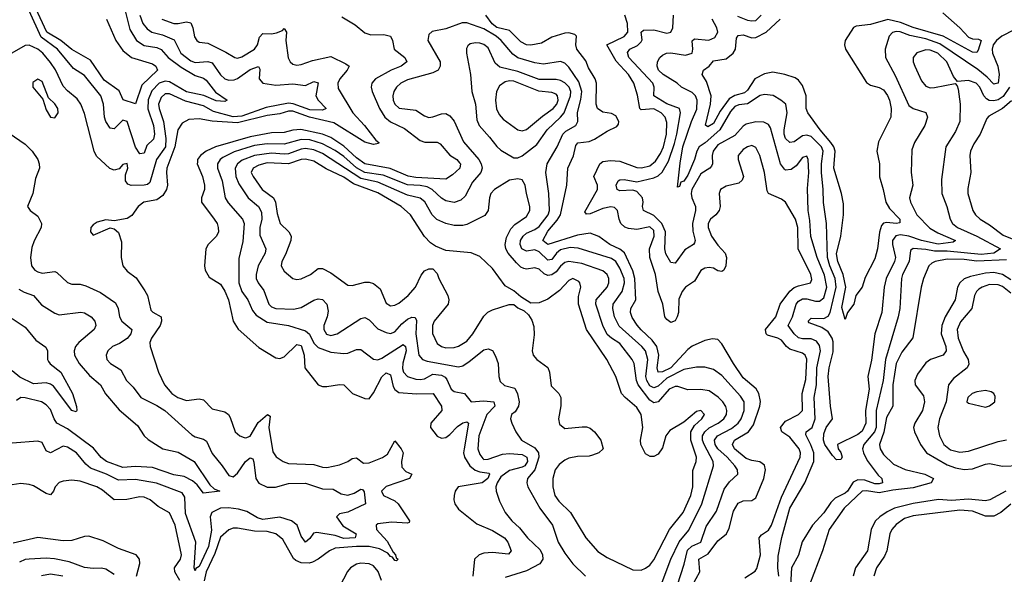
# Model space of a CAD drawing. Header units: inches. Extents: x 1603819 to 1745079, y 385938 to 533966.
# Tile 398 of 561: x 1712065 to 1716699, y 446479 to 449088. Entities that reach past the tile are written whole.
import ezdxf

# ---------------------------------------------------------------- set-up
doc = ezdxf.new("R2010")
doc.units = ezdxf.units.IN
doc.header["$MEASUREMENT"] = 0
doc.layers.add('B7414', color=7, linetype='Continuous')

msp = doc.modelspace()

# ---------------------------------------------------------------- linework, layer by layer
at = {"layer": 'B7414', "color": 5}
for points, elevation in [([(1712473.9, 449090), (1712517.1, 448990), (1712550, 448942.5), (1712590.9, 448910.9), (1712690, 448880.4), (1712705, 448870), (1712713.7, 448850), (1712639.3, 448780.7), (1712610, 448692.7), (1712551.4, 448711.4), (1712533, 448753), (1712463, 448803), (1712398.2, 448898.2), (1712310, 448948.5), (1712259, 448990), (1712192.8, 449030), (1712109.6, 449209.6)], 320), ([(1712630.1, 449110), (1712644.7, 449070), (1712664.6, 449044.6), (1712687.2, 449030), (1712737.5, 449017.5), (1712792.7, 448992.7), (1712822.8, 448930), (1712870, 448893.9), (1712890, 448886.5), (1712950, 448892.1), (1712970, 448884.9), (1713010, 448828.3), (1713030.3, 448810), (1713050, 448804), (1713074.4, 448805.6), (1713090, 448811.5), (1713150, 448854.6), (1713188.5, 448868.5), (1713194.7, 448854.7), (1713192.1, 448810), (1713210, 448789.2), (1713270, 448780.9), (1713350, 448786.5), (1713410, 448778.6), (1713450, 448796.9), (1713470, 448790.5), (1713459.3, 448730), (1713469.3, 448709.3), (1713506.7, 448670), (1713490, 448661.9), (1713430, 448664.7), (1713352.5, 448692.5), (1713330, 448695.5), (1713225.3, 448674.7), (1713110, 448635), (1713070, 448630.8), (1712976.6, 448656.6), (1712930, 448683.5), (1712844.8, 448704.8), (1712770, 448739.7), (1712750, 448739.5), (1712730, 448722.8), (1712718.6, 448690), (1712720.6, 448670), (1712742.2, 448610), (1712753.1, 448530), (1712750.7, 448490), (1712708.5, 448430), (1712677.4, 448322.6), (1712666.7, 448313.3), (1712650.1, 448309.9), (1712590, 448307.4), (1712574.3, 448314.3), (1712562.8, 448330), (1712562.1, 448357.9), (1712573.5, 448390), (1712570, 448412.2), (1712550, 448407.6), (1712533, 448387), (1712510, 448380.3), (1712488.5, 448388.5), (1712425.7, 448445.7), (1712414.9, 448470), (1712370, 448646.3), (1712352.5, 448690), (1712335.7, 448715.7), (1712290, 448753.1), (1712270, 448775.7), (1712233, 448853), (1712210, 448887.5), (1712174.2, 448930), (1712150, 448949.9), (1712110, 448969), (1712090, 448966), (1712027.6, 448930)], 360), ([(1712560.9, 449130), (1712582.7, 449042.7), (1712614.7, 448990), (1712650, 448966.2), (1712710, 448956.7), (1712730, 448948.7), (1712764.2, 448910), (1712824.6, 448864.6), (1712890, 448825.8), (1712930, 448812.6), (1712943.2, 448803.2), (1712987.1, 448747.1), (1713041.3, 448710), (1713030, 448702.7), (1712990, 448705.7), (1712931.2, 448731.2), (1712850, 448749.5), (1712770, 448795.6), (1712750, 448798.7), (1712721.7, 448790), (1712686.3, 448753.7), (1712669.1, 448710.9), (1712668.6, 448668.6), (1712695, 448590), (1712699.9, 448550), (1712694.1, 448525.9), (1712663.5, 448496.5), (1712650, 448460.5), (1712630, 448457.5), (1712610, 448488.7), (1712570, 448609.8), (1712550, 448615.2), (1712510, 448574), (1712490, 448578.4), (1712470, 448609.8), (1712463.8, 448630), (1712459.1, 448690), (1712446.1, 448730), (1712370, 448824.9), (1712318, 448858), (1712242.2, 448950), (1712165.6, 449005.6), (1712110, 449129.1)], 340), ([(1713581.6, 449101.6), (1713644.6, 449064.6), (1713690, 449026.4), (1713717.7, 449017.7), (1713778.2, 449018.2), (1713810.6, 449010.6), (1713819.8, 448990), (1713826.7, 448950), (1713878, 448910), (1713886.8, 448890), (1713860.6, 448870), (1713813.2, 448850), (1713740.1, 448810), (1713722.8, 448790), (1713719.6, 448770), (1713724.1, 448750), (1713757.9, 448670), (1713784, 448630), (1713810, 448607.1), (1713875.9, 448575.9), (1713950, 448519.1), (1713971.5, 448511.5), (1714030, 448511.5), (1714044.1, 448504.1), (1714090, 448451.5), (1714121.9, 448430), (1714135.2, 448415.2), (1714139.3, 448410), (1714136.4, 448390), (1714101.8, 448358.2), (1714070, 448337.6), (1713930, 448345.7), (1713892.7, 448352.7), (1713808.6, 448388.6), (1713690, 448410.7), (1713650, 448437.6), (1713590, 448493.6), (1713530, 448533.9), (1713490.1, 448550.1), (1713388.8, 448571.2), (1713351, 448569), (1713310, 448557.2), (1713250, 448555.6), (1713150, 448537.5), (1712987.1, 448490), (1712942.8, 448470), (1712915.1, 448450), (1712902.5, 448430), (1712901.5, 448418.5), (1712900.8, 448410), (1712924.9, 448350), (1712935.3, 448310), (1712935.1, 448290), (1712920.9, 448250), (1712919.8, 448230), (1712980.9, 448150), (1712993.8, 448130), (1712999.8, 448110), (1713000.6, 448090), (1712991.9, 448070), (1712952.1, 448030), (1712941.1, 448010), (1712934.2, 447930), (1712937.7, 447910), (1712957, 447877), (1713010, 447843.8), (1713030, 447811.3), (1713046.9, 447770), (1713070.1, 447670.1), (1713092.8, 447632.8), (1713190, 447545.7), (1713270, 447497.8), (1713290, 447494.6), (1713310, 447502), (1713370, 447560.4), (1713390, 447555), (1713403.4, 447510), (1713406.6, 447450), (1713470, 447370.3), (1713490, 447362.8), (1713510, 447362), (1713570, 447372.1), (1713590, 447370.2), (1713632, 447330), (1713690, 447305.8), (1713710, 447305.2), (1713730, 447332), (1713770, 447407.3), (1713790, 447426.6), (1713810, 447416.9), (1713823, 447363), (1713830, 447349.1), (1713850, 447333.7), (1713932.3, 447327.7), (1714011.6, 447330), (1714050.9, 447270), (1714051.3, 447250), (1714000.4, 447190), (1713997.8, 447170), (1714030, 447128.4), (1714050, 447120.1), (1714070, 447123.3), (1714090, 447136.2), (1714125.8, 447174.2), (1714150, 447191.7), (1714170, 447196.8), (1714177.7, 447190), (1714156.1, 447070), (1714154.2, 447050), (1714158.7, 447030), (1714183.1, 446990), (1714209.2, 446969.2), (1714230, 446960.8), (1714274.1, 446954.1), (1714275.9, 446950), (1714268.4, 446930), (1714240.8, 446910), (1714129.2, 446890), (1714115.2, 446870), (1714109.3, 446850), (1714108.3, 446830), (1714113.6, 446810), (1714130, 446785.5), (1714216, 446716), (1714290, 446685.5), (1714346.4, 446650), (1714362.6, 446630), (1714378.4, 446590), (1714365.9, 446574.1), (1714290, 446581.3), (1714250, 446578.1), (1714226.7, 446570), (1714206, 446550), (1714197.8, 446470)], 420), ([(1715232.1, 446427.9), (1715265.7, 446490), (1715260.8, 446550), (1715305.5, 446574.5), (1715350, 446636.4), (1715391.1, 446670), (1715404.4, 446695.6), (1715424.5, 446775.5), (1715446.5, 446813.5), (1715470, 446824.6), (1715510, 446826.4), (1715530, 446838.2), (1715566.7, 446930), (1715574.9, 446970), (1715570, 446992.8), (1715548.1, 447008.1), (1715510, 447014.3), (1715484.1, 447024.1), (1715429.9, 447070), (1715419.4, 447090), (1715429.9, 447110), (1715495, 447150), (1715518.5, 447181.5), (1715547.8, 447270), (1715551.2, 447291.2), (1715544.4, 447330), (1715531.3, 447351.2), (1715470, 447403.9), (1715424.3, 447470), (1715370, 447563.5), (1715350, 447584.2), (1715326, 447586), (1715290, 447578.8), (1715230, 447552.1), (1715210, 447536.6), (1715130, 447450.7), (1715090, 447431.2), (1715069.4, 447429.4), (1715064.8, 447450), (1715072.6, 447510), (1715063, 447550), (1715041, 447581), (1714990, 447628.5), (1714971.8, 447651.8), (1714947.5, 447687.5), (1714939.7, 447710), (1714941.5, 447730), (1714964.6, 447770), (1714960.5, 447870), (1714950, 447906.7), (1714911.6, 447991.6), (1714890, 448008.1), (1714842.9, 448030), (1714790, 448068.8), (1714750, 448084.3), (1714690, 448074.9), (1714550.4, 448030.4), (1714526.8, 448050), (1714550, 448093.6), (1714595.2, 448144.8), (1714610.2, 448170), (1714639.9, 448310), (1714644.8, 448390), (1714672.2, 448447.8), (1714683, 448497), (1714691.9, 448508.1), (1714744.4, 448515.6), (1714770, 448525.9), (1714830, 448563.6), (1714875, 448585), (1714883.8, 448596.2), (1714885.3, 448610), (1714870, 448635.4), (1714850, 448647.5), (1714810, 448653.2), (1714784.9, 448670), (1714778, 448690), (1714780.1, 448790), (1714772.9, 448810), (1714741.9, 448861.9), (1714730, 448895.2), (1714686.7, 448950), (1714682.3, 448970), (1714685.4, 449010), (1714678.3, 449018.3), (1714650, 449025.8), (1714630, 449024.7), (1714570, 449006.2), (1714521.5, 448978.5), (1714471.4, 448968.6), (1714450, 448970.4), (1714423.7, 448983.7), (1714370, 449038.1), (1714310, 449051.3), (1714289.2, 449069.2), (1714258.4, 449110)], 420), ([(1715477.8, 446462.2), (1715526.7, 446493.3), (1715534.4, 446505.6), (1715551.4, 446570), (1715545.9, 446650), (1715556.1, 446663.9), (1715590, 446687.1), (1715604.1, 446710), (1715650, 446841.6), (1715738.5, 447030), (1715739.9, 447050), (1715733.8, 447070), (1715690, 447123.6), (1715651.2, 447150), (1715646.3, 447170), (1715670, 447200.1), (1715730.6, 447230), (1715749, 447250), (1715747.1, 447330), (1715765.3, 447394.7), (1715770, 447491.1), (1715762.1, 447510), (1715750, 447519.9), (1715690, 447538.9), (1715673.9, 447550), (1715650, 447580.7), (1715633.8, 447590), (1715584.6, 447604.6), (1715577.8, 447610), (1715574.8, 447630), (1715623, 447690), (1715644.3, 447750), (1715689.6, 447810.4), (1715710, 447827.9), (1715730, 447836.5), (1715787.1, 447850), (1715793.7, 447866.3), (1715788.4, 447890), (1715728.3, 448010), (1715727, 448110), (1715716.7, 448150), (1715669.3, 448229.3), (1715650, 448243.5), (1715590, 448269.9), (1715582.6, 448282.6), (1715571, 448370), (1715548.7, 448450), (1715530, 448486.2), (1715510, 448495.6), (1715490, 448490.4), (1715470, 448476.9), (1715446.4, 448450), (1715446.5, 448430), (1715471.1, 448350), (1715466, 448334), (1715450, 448319.8), (1715390, 448304.8), (1715364, 448290), (1715356.5, 448270), (1715361.8, 448210), (1715356.9, 448190), (1715341.6, 448170), (1715316.9, 448150), (1715304.8, 448130), (1715304.8, 448110), (1715321.3, 448070), (1715350, 448028.1), (1715385.9, 447990), (1715391.2, 447970), (1715388.8, 447930), (1715378.5, 447910), (1715370, 447903.6), (1715350, 447907.2), (1715330, 447919.3), (1715310, 447921.7), (1715290, 447919.5), (1715271.2, 447908.8), (1715241.6, 447858.4), (1715199, 447830), (1715182.4, 447810), (1715166.8, 447773.2), (1715165.1, 447710), (1715159.5, 447690), (1715150, 447671.2), (1715130, 447663.9), (1715110, 447677), (1715100.6, 447690), (1715092, 447750), (1715069.4, 447810), (1715056.7, 447890), (1715031.3, 447970), (1715029.6, 448010), (1715051.7, 448070), (1715050, 448096.1), (1715030, 448113.1), (1714970, 448101.9), (1714930, 448105.2), (1714912.5, 448112.5), (1714894.5, 448130), (1714886, 448150), (1714878.8, 448190), (1714864.8, 448204.8), (1714847.4, 448207.4), (1714810, 448200), (1714750, 448175.3), (1714733.4, 448173.4), (1714724.9, 448184.9), (1714784.5, 448290), (1714784.3, 448310), (1714767.5, 448350), (1714795.5, 448410), (1714810, 448421.8), (1714845.4, 448425.4), (1714890, 448422.7), (1714970, 448393.1), (1714991.2, 448391.2), (1715030, 448400.6), (1715057.2, 448422.8), (1715081.4, 448458.6), (1715094.8, 448490), (1715108.6, 448550), (1715110, 448605.2), (1715102.6, 448630), (1715083.3, 448650), (1715050, 448669.1), (1714990, 448663.5), (1714983.2, 448670), (1714973.3, 448733.3), (1714955.6, 448790), (1714929.9, 448829.9), (1714872.9, 448892.9), (1714828.4, 448970), (1714910.6, 449009.4), (1714926.9, 449030), (1714925.5, 449070), (1714912.7, 449110)], 380), ([(1715638.3, 446470), (1715633.7, 446510), (1715635.4, 446564.6), (1715652.4, 446652.4), (1715689.6, 446790), (1715760.5, 446910), (1715802.3, 447010), (1715802.1, 447050), (1715788.8, 447088.8), (1715765.2, 447134.8), (1715766.8, 447150), (1715794.7, 447170), (1715809.3, 447210), (1715804.1, 447310), (1715815.3, 447370), (1715816, 447450), (1715834.2, 447530), (1715830, 447556.1), (1715815.3, 447575.3), (1715790, 447587.4), (1715750, 447587.1), (1715730, 447591.9), (1715710, 447609.9), (1715681.4, 447650), (1715702.1, 447690), (1715718.8, 447750), (1715730, 447764.2), (1715750, 447774.6), (1715770, 447775), (1715810, 447764), (1715830, 447763.3), (1715850, 447778.9), (1715863.5, 447830), (1715853.3, 447886.7), (1715818.1, 447970), (1715788.2, 448068.2), (1715784.2, 448144.2), (1715776.1, 448190), (1715773.5, 448293.5), (1715779.2, 448370), (1715775.6, 448430), (1715770, 448446.3), (1715750, 448439.4), (1715719.2, 448400.8), (1715696, 448384), (1715670, 448380.8), (1715664.2, 448384.2), (1715645.1, 448410), (1715599, 448579), (1715590, 448594.4), (1715566.6, 448606.6), (1715530, 448606.9), (1715483.9, 448596.1), (1715470, 448587.7), (1715430, 448544.1), (1715350, 448499.1), (1715328.7, 448470), (1715324.2, 448450), (1715325.9, 448410), (1715320.6, 448399.4), (1715313.7, 448390), (1715270, 448362.9), (1715228.6, 448290), (1715224.7, 448270), (1715227.9, 448250), (1715246.2, 448210), (1715245.6, 448190), (1715231.5, 448130), (1715233.6, 448093.6), (1715243.6, 448050), (1715241.3, 448038.7), (1715236.9, 448030), (1715195, 448005), (1715150, 447943), (1715130, 447945.1), (1715106, 447986), (1715101.3, 448010), (1715104.6, 448090), (1715087.7, 448130), (1715050, 448166.5), (1715000.9, 448190), (1714995.7, 448210), (1714999.8, 448230), (1714996.8, 448250), (1714970, 448279.4), (1714950, 448286), (1714890, 448283.4), (1714876.8, 448290), (1714872.1, 448310), (1714882, 448330), (1714890, 448335.1), (1714910, 448336.8), (1714970, 448325), (1715050, 448344.1), (1715070, 448353.7), (1715089.3, 448370.7), (1715118, 448422), (1715146.1, 448506.1), (1715158.4, 448550), (1715174.8, 448650), (1715170, 448670.5), (1715110, 448692.3), (1715049.9, 448730), (1715051.4, 448770), (1715045, 448790), (1714932.6, 448910), (1714926.1, 448933.9), (1714937.3, 448950), (1714972.7, 448967.3), (1714990, 448983.9), (1714993.9, 448993.9), (1714990.6, 449030), (1715001.5, 449038.5), (1715050, 449039.9), (1715110, 449024.8), (1715130, 449030.2), (1715138.4, 449050), (1715141.5, 449110)], 360), ([(1716410, 449120.4), (1716490, 449050), (1716530, 449006), (1716550, 448998.1), (1716577.1, 448997.1), (1716590, 448990.2), (1716575.9, 448944.1), (1716570, 448934.2), (1716550, 448935.5), (1716411.1, 449011.1), (1716270, 449052), (1716210, 449075.4), (1716151.1, 449088.9), (1716070, 449065.3), (1716002.2, 449057.8), (1715989.3, 449050.7), (1715949.7, 448990), (1715947.5, 448970), (1715952, 448950), (1716050, 448792.1), (1716070, 448779.6), (1716110, 448769.1), (1716130, 448757.5), (1716150, 448730.9), (1716158.4, 448710), (1716167.2, 448670), (1716165.6, 448630), (1716106.7, 448513.3), (1716098.5, 448470), (1716112.4, 448410), (1716111.4, 448348.6), (1716129.5, 448290), (1716140.8, 448230), (1716159.4, 448199.4), (1716207.8, 448150), (1716207.2, 448132.8), (1716190, 448129.9), (1716145.4, 448134.6), (1716130, 448131.2), (1716120.6, 448119.4), (1716111.5, 448088.5), (1716102.9, 448010), (1716090, 447963.6), (1716044.4, 447875.6), (1716030, 447829.5), (1716000.9, 447790), (1715990.2, 447749.8), (1715960.3, 447710), (1715950, 447677.2), (1715934, 447734), (1715952.8, 447830), (1715940.9, 447890), (1715915.6, 447950), (1715910, 447986), (1715930, 448070), (1715941.6, 448170), (1715941.9, 448221.9), (1715933.1, 448270), (1715896.7, 448390), (1715903.5, 448470), (1715896.8, 448490), (1715883.1, 448510), (1715831.8, 448570), (1715773.7, 448650), (1715765.8, 448670), (1715766.5, 448730), (1715750, 448779.1), (1715730, 448804.4), (1715714.2, 448814.2), (1715666, 448830), (1715610, 448841.8), (1715570, 448832.8), (1715524.6, 448810), (1715490, 448756.4), (1715476, 448744), (1715430, 448732.3), (1715404.5, 448715.5), (1715362.4, 448657.6), (1715330, 448599.9), (1715304.3, 448584.3), (1715292.1, 448592.1), (1715316, 448690), (1715319.7, 448730), (1715296.9, 448796.9), (1715277.8, 448830), (1715283.5, 448850), (1715310, 448869.4), (1715330, 448895.4), (1715390, 448904.6), (1715422.6, 448930), (1715433.9, 448950), (1715439.3, 449000.7), (1715445.8, 449014.2), (1715470, 449016.5), (1715510, 449002.4), (1715530, 449004.8), (1715577.5, 449030), (1715643.9, 449090)], 320), ([(1715444.1, 449104.1), (1715490, 449085.3), (1715510, 449082.1), (1715530, 449083.9), (1715555.4, 449110)], 340), ([(1712733.6, 449090), (1712790, 449070.4), (1712810, 449069.7), (1712850, 449078.3), (1712870, 449073), (1712880.1, 449050), (1712887.1, 449007.1), (1712898.3, 448990), (1712910, 448983.2), (1712950, 448977.5), (1713035.6, 448935.6), (1713077.1, 448910), (1713090, 448907.2), (1713110, 448913.1), (1713170.8, 448949.2), (1713183.5, 448970), (1713194.2, 449005.8), (1713210, 449023.5), (1713250, 449020.9), (1713274.3, 449025.7), (1713302, 449038), (1713310, 449046.5), (1713321, 449030), (1713317.7, 448990), (1713329.1, 448909.1), (1713337.2, 448890), (1713350, 448879.3), (1713370, 448875), (1713390, 448877.7), (1713443.3, 448896.7), (1713530, 448915), (1713600.4, 448880.4), (1713615.5, 448870), (1713605.4, 448850), (1713571.6, 448810), (1713562.6, 448790), (1713564.4, 448764.4), (1713633.2, 448650), (1713688.1, 448590), (1713741.1, 448521.1), (1713755.1, 448510), (1713754.2, 448505.8), (1713730, 448501.6), (1713690, 448512.7), (1713543.5, 448603.5), (1713429.6, 448630.4), (1713350, 448658.3), (1713330, 448658.1), (1713290, 448645.8), (1713230, 448637.7), (1713090, 448602.3), (1712970.6, 448610.6), (1712910, 448622), (1712860.6, 448619.4), (1712830, 448601.2), (1712809.4, 448570.6), (1712794.4, 448490), (1712757.5, 448390), (1712755.1, 448370), (1712760.6, 448310), (1712756.4, 448290), (1712738.9, 448261.1), (1712710, 448240.9), (1712649.1, 448230), (1712622.6, 448210), (1712593.3, 448166.7), (1712570, 448152.2), (1712510, 448142), (1712470, 448146), (1712430, 448136.2), (1712410, 448123.7), (1712399.3, 448110), (1712398, 448090), (1712410, 448074), (1712490, 448108.5), (1712510, 448104.4), (1712530, 448087.7), (1712543.8, 448043.8), (1712542.7, 447970), (1712550.2, 447930), (1712570, 447905.3), (1712613.3, 447873.3), (1712653.3, 447813.3), (1712665.9, 447790), (1712682.3, 447722.3), (1712691.8, 447711.8), (1712730.8, 447690), (1712732.6, 447670), (1712725.5, 447650), (1712684.6, 447590), (1712677.2, 447570), (1712678.3, 447550), (1712717.7, 447430), (1712746.6, 447370), (1712781.6, 447330), (1712808.6, 447310), (1712850, 447296.4), (1712910, 447304), (1712930, 447300.2), (1712970, 447257.8), (1713030, 447243.5), (1713047.8, 447230), (1713056.2, 447216.2), (1713079.7, 447150), (1713100.3, 447130), (1713121.9, 447121.9), (1713130, 447120.5), (1713150, 447128.3), (1713187.6, 447192.4), (1713231.3, 447230), (1713243, 447223), (1713237.6, 447170), (1713255.9, 447055.9), (1713271.6, 447031.6), (1713304.4, 447010), (1713330, 447000.2), (1713450, 446995), (1713490, 446982.3), (1713510, 446980.9), (1713570, 446994.3), (1713608.7, 447010), (1713630, 447023.9), (1713650, 447026.7), (1713682.5, 447002.5), (1713710, 447002.7), (1713772.1, 447027.9), (1713795.6, 447044.4), (1713830, 447106.7), (1713860.8, 447070), (1713870.1, 447050), (1713862.6, 447010), (1713863.3, 446983.3), (1713882.6, 446962.6), (1713910.3, 446950), (1713899, 446930), (1713790, 446892.8), (1713767.6, 446870), (1713776.8, 446850), (1713830, 446824.2), (1713846.3, 446810), (1713899.3, 446730), (1713897.2, 446722.8), (1713890, 446718.8), (1713815.1, 446724.9), (1713750, 446716.2), (1713742.4, 446710), (1713744.2, 446690), (1713794.4, 446634.4), (1713822.5, 446582.5), (1713834.1, 446570), (1713836.5, 446556.5), (1713845.5, 446550), (1713837.8, 446542.2), (1713830, 446543.8), (1713819.8, 446559.8), (1713810, 446563.4), (1713798.1, 446578.1), (1713759.1, 446599.1), (1713710, 446609.4), (1713650.3, 446610.3), (1713550, 446602), (1713522.3, 446590), (1713469.7, 446550.3), (1713443.7, 446536.3), (1713428.1, 446531.9), (1713390, 446532.4), (1713363.9, 446543.9), (1713353.4, 446553.4), (1713303.1, 446643.1), (1713270, 446668.9), (1713230, 446680.1), (1713170, 446682.2), (1713090, 446696.7), (1713070, 446696.5), (1713050, 446688.7), (1713010, 446654.2), (1712982.8, 446577.2), (1712943, 446490), (1712932.4, 446447.6)], 380), ([(1715160.4, 446430), (1715192.8, 446527.2), (1715207.7, 446592.3), (1715228.6, 446611.4), (1715270.3, 446630), (1715295.9, 446704.1), (1715344.6, 446775.4), (1715380.4, 446879.6), (1715405.3, 446914.7), (1715444.8, 446950), (1715443.2, 446970), (1715430.4, 446990), (1715394.9, 447030), (1715350.3, 447070), (1715338.2, 447090), (1715334.9, 447110), (1715348.8, 447130), (1715414.9, 447165.1), (1715446.2, 447190), (1715460.1, 447210), (1715474.7, 447250), (1715474.5, 447290), (1715457.5, 447317.5), (1715370, 447415), (1715330, 447442), (1715290, 447452.8), (1715250, 447453.1), (1715190, 447442), (1715110, 447402), (1715070, 447364.7), (1715050, 447356.7), (1715030, 447365.1), (1715015.9, 447390), (1715012.5, 447410), (1715021.7, 447490), (1715010, 447530), (1714992.9, 447550), (1714885.9, 447645.9), (1714864.6, 447690), (1714856.3, 447730), (1714858.5, 447750), (1714899.9, 447810), (1714911.1, 447850), (1714909.2, 447870), (1714890, 447919), (1714870.2, 447950.2), (1714850, 447965.3), (1714692.8, 448012.8), (1714656.3, 448016.3), (1714610, 448005.7), (1714592.1, 447990), (1714570, 447959.9), (1714550, 447957.2), (1714510, 447996.2), (1714490, 448004.7), (1714450, 447999.5), (1714427.6, 448010), (1714419.7, 448030), (1714422.6, 448050), (1714434.8, 448070), (1714450, 448083.9), (1714490, 448100.4), (1714510, 448115.2), (1714552.1, 448170), (1714558.6, 448190), (1714554.6, 448270), (1714540.6, 448370), (1714547.1, 448410), (1714595, 448490), (1714621.7, 448550), (1714635.7, 448564.3), (1714682.2, 448590), (1714692.2, 448610), (1714690.9, 448650.9), (1714706.6, 448713.4), (1714710.5, 448750.5), (1714696.5, 448796.5), (1714650, 448865.4), (1714630, 448883.6), (1714610, 448891.9), (1714530, 448878.7), (1714490, 448884.8), (1714410, 448908.7), (1714386.3, 448926.3), (1714331.1, 448990), (1714307.2, 449010), (1714250, 449044.9), (1714170, 449073.3), (1714147.2, 449072.8), (1714070, 449045.2), (1714006.8, 449033.2), (1713990, 449018.4), (1713985.6, 448990), (1714043.2, 448890), (1714044, 448870), (1714034.2, 448850), (1714010, 448838.3), (1713890, 448805.7), (1713858.9, 448790), (1713837.9, 448770), (1713825.5, 448750), (1713821.2, 448730), (1713823.3, 448710), (1713830.8, 448690), (1713851.5, 448671.5), (1713930, 448662.5), (1713970, 448635.2), (1713990, 448628.7), (1714010, 448630.9), (1714050, 448646), (1714070, 448647.5), (1714090, 448636.5), (1714110, 448611.4), (1714153.6, 448513.6), (1714225.7, 448430), (1714237, 448410), (1714241, 448390), (1714235.1, 448370), (1714196.3, 448323.7), (1714161.8, 448258.2), (1714141.2, 448238.8), (1714110, 448228.7), (1714070, 448235.4), (1714050, 448248.2), (1714006.6, 448290), (1713982.2, 448302.2), (1713950, 448308.8), (1713890, 448311.7), (1713776.3, 448356.3), (1713689.4, 448370), (1713650, 448391.3), (1713590, 448444.5), (1713550, 448473.1), (1713490, 448504.8), (1713430, 448522.7), (1713390, 448524.5), (1713310, 448502.6), (1713230, 448503.9), (1713170, 448495.7), (1713134.2, 448485.8), (1713073.7, 448466.3), (1713020.8, 448439.2), (1713008.5, 448430), (1712996.3, 448410), (1712995.6, 448390), (1713017.1, 448330), (1713031.7, 448250), (1713046.8, 448226.8), (1713113.2, 448150), (1713122, 448130), (1713115.4, 448044.6), (1713095.7, 447964.3), (1713096.4, 447850), (1713110.5, 447810), (1713139.1, 447770), (1713160.8, 447720.8), (1713177.8, 447697.8), (1713230, 447665.2), (1713330, 447649.2), (1713410, 447624.9), (1713428.4, 447608.4), (1713450, 447565.8), (1713470, 447546), (1713530, 447523.8), (1713590, 447517), (1713610, 447519.5), (1713650, 447536), (1713670, 447535.9), (1713730, 447491.3), (1713750, 447488.1), (1713770, 447496.2), (1713870, 447560.8), (1713881.5, 447550), (1713883.6, 447530), (1713867.9, 447472.1), (1713866.9, 447446.9), (1713871.1, 447430), (1713890, 447410.1), (1713930, 447396.5), (1713950, 447394.8), (1713970, 447399.2), (1714010, 447421.3), (1714050, 447416.5), (1714066.9, 447406.9), (1714075.6, 447395.6), (1714095.7, 447350), (1714110, 447339.1), (1714158, 447330), (1714190, 447290.2), (1714250, 447295.7), (1714296.9, 447290), (1714300.4, 447270), (1714264.1, 447230), (1714225.8, 447130), (1714221.6, 447070), (1714230, 447042.3), (1714244.4, 447024.4), (1714250, 447019.8), (1714270, 447020.3), (1714336.6, 447043.4), (1714370, 447047.8), (1714430, 447041.9), (1714451.2, 447030), (1714454.2, 447010), (1714441.7, 446990), (1714430, 446982.5), (1714370, 446967.6), (1714330, 446937.4), (1714312.2, 446910), (1714306.2, 446890), (1714307.1, 446870), (1714323.5, 446823.5), (1714350, 446769), (1714380.6, 446730), (1714417.5, 446697.5), (1714455.1, 446650), (1714514.3, 446594.3), (1714525.4, 446570), (1714526.4, 446550), (1714512.5, 446527.5), (1714450, 446494.5), (1714350, 446463.6)], 440), ([(1716803, 449070), (1716686.9, 449010), (1716661.6, 448990), (1716647.2, 448970), (1716641.4, 448950), (1716642.8, 448930), (1716668.7, 448870), (1716675.2, 448830), (1716670.1, 448790), (1716654.1, 448785.9), (1716650, 448785.4), (1716618.4, 448818.4), (1716573.9, 448853.9), (1716395.3, 448975.3), (1716330, 448998.2), (1716254, 449014), (1716209.7, 449030.3), (1716190, 449032.2), (1716172.4, 449027.6), (1716156.4, 449010), (1716138.7, 448950), (1716140.2, 448910), (1716186.1, 448826.1), (1716250, 448683.8), (1716270, 448670.1), (1716330, 448651.9), (1716337.8, 448630), (1716324.5, 448590), (1716276.5, 448510), (1716263.5, 448476.5), (1716260.2, 448370), (1716267.9, 448310), (1716253.1, 448250), (1716256.9, 448230), (1716286.9, 448170), (1716347.9, 448107.9), (1716385.8, 448085.8), (1716468.9, 448050), (1716457.7, 448042.3), (1716387.6, 448032.4), (1716310, 448048.6), (1716250, 448069.4), (1716210, 448075.3), (1716188.5, 448071.5), (1716173.3, 448050), (1716172.3, 448030), (1716187.2, 447970), (1716182.4, 447950), (1716143, 447870), (1716134.3, 447830), (1716122.9, 447710), (1716089.3, 447610), (1716073.9, 447486.1), (1716056.6, 447410), (1716063.4, 447350), (1716046.2, 447250), (1716047.8, 447190), (1716030, 447153), (1716010, 447135.9), (1715914, 447090), (1715917.8, 447070), (1715930, 447052.2), (1715936.5, 447030), (1715930, 447018.9), (1715910, 447018), (1715890, 447037.2), (1715853.6, 447090), (1715847.8, 447110), (1715850, 447139.5), (1715860.3, 447170), (1715890.9, 447210), (1715881.2, 447270), (1715870.4, 447410), (1715874.9, 447450), (1715893.8, 447526.2), (1715893.4, 447573.4), (1715889.1, 447590), (1715870, 447619.7), (1715840.5, 447640.5), (1715781.4, 447661.4), (1715775.5, 447670), (1715790, 447683.8), (1715850, 447683), (1715870, 447692.7), (1715878.9, 447710), (1715907.3, 447830), (1715902.8, 447870), (1715877.8, 447930), (1715866.8, 447970), (1715862.5, 448130), (1715847.5, 448227.5), (1715846.8, 448290), (1715838.2, 448370), (1715838.6, 448410), (1715847, 448470), (1715839.3, 448490), (1715790, 448538.6), (1715770, 448545.6), (1715750, 448541.6), (1715710, 448513.4), (1715689.2, 448510), (1715670, 448529.9), (1715663.7, 448550), (1715663.1, 448570), (1715676.4, 448650), (1715670.3, 448690.3), (1715647.9, 448710), (1715611.5, 448731.5), (1715570, 448736.7), (1715550, 448730.9), (1715490, 448693.1), (1715450, 448688), (1715430, 448679.7), (1715410, 448655.9), (1715359.4, 448570), (1715291, 448509), (1715263.4, 448490), (1715251.7, 448470), (1715240.4, 448430), (1715210, 448357.1), (1715190, 448328.6), (1715176.8, 448323.2), (1715170, 448303.6), (1715160.9, 448300.9), (1715172.9, 448412.9), (1715186.7, 448490), (1715227, 448610), (1715252.1, 448667.9), (1715253.8, 448710), (1715245.8, 448730), (1715230, 448746.4), (1715179.3, 448770), (1715159.4, 448790), (1715093.6, 448830), (1715071.7, 448850), (1715065, 448870), (1715067.4, 448890), (1715078.4, 448910), (1715090, 448921.1), (1715109.6, 448930), (1715130, 448931.5), (1715198.6, 448921.4), (1715229.8, 448930), (1715233.2, 448950), (1715230.5, 448989.5), (1715241.7, 448998.3), (1715308.5, 448991.5), (1715336.3, 449003.7), (1715350.4, 449030), (1715346.4, 449050), (1715324.6, 449090)], 340), ([(1716723.3, 448770), (1716693, 448727), (1716670, 448711.8), (1716650, 448705.8), (1716628.1, 448708.1), (1716615.2, 448715.2), (1716602, 448730), (1716583.4, 448770), (1716566.9, 448790), (1716530, 448801.5), (1716478, 448798), (1716460.5, 448820.5), (1716427.8, 448890), (1716386, 448930), (1716350, 448944.9), (1716330, 448946.8), (1716287.1, 448932.9), (1716269.5, 448910), (1716270.1, 448890), (1716278.2, 448870), (1716310, 448800.3), (1716330, 448775.6), (1716350, 448768.2), (1716370, 448768.9), (1716468.1, 448788.1), (1716477.7, 448777.7), (1716481.5, 448761.5), (1716490.8, 448690.8), (1716489.5, 448610), (1716470, 448562), (1716423.7, 448490), (1716403.4, 448336.6), (1716405.3, 448270), (1716428.5, 448210), (1716443.6, 448150), (1716454.6, 448130), (1716478.5, 448110), (1716570, 448070.4), (1716681.7, 448010), (1716650.2, 447990), (1716590, 447983.1), (1716430, 447998.9), (1716370, 447998.5), (1716330, 448006.7), (1716270, 448011.5), (1716258.1, 448001.9), (1716251.6, 447950), (1716219.7, 447890), (1716215.1, 447870), (1716206.9, 447730), (1716200.1, 447690), (1716140.1, 447490), (1716128.5, 447390), (1716096.1, 447250), (1716096.5, 447170), (1716087.9, 447150), (1716038.1, 447090), (1716032.3, 447070), (1716036.5, 447050), (1716053.7, 447013.7), (1716105, 446945), (1716122.5, 446930), (1716125.6, 446910), (1716110, 446903.9), (1716090, 446904.3), (1716041.9, 446921.9), (1716010, 446923.4), (1715987.7, 446912.3), (1715961, 446870), (1715950, 446860.4), (1715903.3, 446836.7), (1715882.5, 446817.5), (1715850, 446767.8), (1715797, 446710), (1715747.8, 446632.2), (1715731, 446569), (1715697.9, 446510), (1715690, 446369.6)], 360), ([(1716732.8, 448707.2), (1716690, 448671.1), (1716626.1, 448633.9), (1716616.1, 448623.9), (1716585.4, 448550), (1716555.4, 448504.6), (1716539.5, 448470), (1716536.2, 448450), (1716541.9, 448370), (1716526.7, 448293.3), (1716527.5, 448270), (1716551.2, 448191.2), (1716563.2, 448170), (1716584.7, 448150), (1716630, 448122.7), (1716694.1, 448074.1), (1716770, 448043.6)], 380), ([(1712014.6, 448554.6), (1712090, 448502.6), (1712123.8, 448470), (1712150.6, 448430), (1712157.3, 448410), (1712158.8, 448390), (1712138.5, 448341.5), (1712126.5, 448270), (1712101.3, 448210), (1712113.4, 448190), (1712150, 448164.4), (1712167.2, 448130), (1712166, 448110), (1712132.4, 448047.6), (1712122.8, 448017.2), (1712116, 447970), (1712120.5, 447930), (1712135.5, 447910), (1712150, 447901.4), (1712170, 447896.4), (1712230, 447902.9), (1712239, 447899), (1712290, 447851.5), (1712310, 447844.2), (1712350, 447843.8), (1712376.1, 447836.1), (1712445.2, 447805.2), (1712516, 447756), (1712528.8, 447730), (1712535, 447690), (1712545.8, 447670), (1712592.7, 447630), (1712588.3, 447610), (1712570, 447588.3), (1712535.3, 447564.7), (1712501.5, 447550), (1712479.1, 447530), (1712471.3, 447510), (1712475.5, 447490), (1712492.9, 447470), (1712541.2, 447441.2), (1712566.8, 447390), (1712599, 447359), (1712635, 447310), (1712710, 447273.7), (1712747.7, 447250), (1712874.8, 447134.8), (1712890, 447125.9), (1712930, 447115), (1712944.7, 447104.7), (1712970, 447046.9), (1713018, 446990), (1713050, 446943.6), (1713070, 446937.2), (1713090, 446954.2), (1713127.9, 447010), (1713150, 447026.4), (1713162.3, 447022.3), (1713167.3, 447007.3), (1713175.7, 446930), (1713190, 446908), (1713230, 446888.8), (1713269.6, 446889.6), (1713330, 446906.6), (1713410, 446907.2), (1713490, 446881.5), (1713540.1, 446880.1), (1713577.5, 446857.5), (1713610, 446851.3), (1713639.9, 446860.1), (1713670, 446880.2), (1713677.8, 446877.8), (1713686.3, 446866.3), (1713693.2, 446810), (1713610, 446770.8), (1713570, 446763.2), (1713555.6, 446750), (1713586.5, 446706.5), (1713648.2, 446670), (1713643.6, 446650), (1713590, 446646.9), (1713550, 446661.3), (1713464, 446676), (1713447.6, 446672.4), (1713430, 446647), (1713410, 446629.8), (1713390, 446658.4), (1713371.5, 446710), (1713344.5, 446730), (1713290, 446748.3), (1713210, 446737.3), (1713184, 446744), (1713134.2, 446774.2), (1713094.4, 446785.6), (1713048.3, 446791.7), (1713010.1, 446789.9), (1712969.1, 446770), (1712961.6, 446750), (1712967.1, 446687.1), (1712952.8, 446610), (1712910, 446515.5), (1712894.4, 446505.6), (1712890, 446495.6), (1712885.9, 446510), (1712893.3, 446630), (1712844.9, 446764.9), (1712842.1, 446842.1), (1712830, 446861.7), (1712708.2, 446908.2), (1712610, 446924.2), (1712530, 446921.5), (1712473.3, 446950), (1712398.6, 446978.6), (1712376.6, 446996.6), (1712332.4, 447050), (1712290, 447076.9), (1712270, 447081.1), (1712210, 447050.7), (1712190, 447059.7), (1712170, 447099.6), (1712150, 447105.7), (1712030, 447095.2)], 360), ([(1715084.3, 446430), (1715129.9, 446550), (1715168.7, 446631.3), (1715214, 446686), (1715275.3, 446810), (1715331.1, 446988.9), (1715328.7, 447010), (1715285.7, 447090), (1715278.5, 447110), (1715278.6, 447130), (1715289.4, 447150), (1715310, 447167.8), (1715352.7, 447190), (1715379.7, 447210), (1715391.2, 447230), (1715393.4, 447250), (1715388.4, 447268.4), (1715374.3, 447290), (1715352, 447312), (1715310, 447341.4), (1715270, 447349), (1715210, 447346.5), (1715161.9, 447361.9), (1715150, 447362.7), (1715121.9, 447350), (1715070, 447290.4), (1715050, 447285.9), (1715030, 447298), (1714975.4, 447370), (1714968.2, 447390), (1714956.6, 447470), (1714947.9, 447490), (1714890, 447564.8), (1714850, 447589.5), (1714830, 447607.9), (1714808.9, 447648.9), (1714777, 447750), (1714777.5, 447770), (1714830.2, 447829.8), (1714837.3, 447850), (1714837.2, 447870), (1714830, 447888.9), (1714810, 447907.2), (1714710, 447941.5), (1714650, 447950.9), (1714630, 447946.5), (1714610, 447929.1), (1714590, 447902.6), (1714570, 447887.2), (1714550, 447884), (1714532.9, 447892.9), (1714510, 447914.4), (1714490, 447920.4), (1714450, 447915.1), (1714438, 447918), (1714424.3, 447924.3), (1714403.6, 447943.6), (1714363.2, 447990), (1714353.1, 448010), (1714350.3, 448030), (1714356.4, 448063.6), (1714375.8, 448104.2), (1714395.7, 448124.3), (1714450, 448163), (1714466.1, 448190), (1714466.2, 448210), (1714449.8, 448270.2), (1714444.4, 448310), (1714430, 448334.3), (1714410, 448339.7), (1714370, 448334), (1714299.7, 448290), (1714282.5, 448270), (1714275.3, 448250), (1714270.2, 448190), (1714253.5, 448166.5), (1714170, 448124.9), (1714150, 448120.2), (1714110, 448120.7), (1714070, 448128.8), (1714028.4, 448148.4), (1714006.4, 448170), (1713971.2, 448231.2), (1713950, 448248.9), (1713890, 448262.5), (1713750, 448324.3), (1713670, 448340.5), (1713490, 448458.2), (1713450, 448475.5), (1713410, 448481.7), (1713390, 448479.3), (1713330, 448457.2), (1713310, 448454.8), (1713250, 448460.8), (1713170, 448449.7), (1713112.4, 448427.6), (1713090.1, 448410), (1713079.3, 448390), (1713082.3, 448350), (1713096.6, 448316.6), (1713140.1, 448250), (1713189.4, 448209.4), (1713202.3, 448182.3), (1713204.7, 448150), (1713195.6, 448110), (1713194.9, 448074.9), (1713223.7, 448010), (1713219.6, 447990), (1713186.6, 447930), (1713177.5, 447890), (1713178.3, 447870), (1713186.6, 447850), (1713214.5, 447814.5), (1713237.2, 447750), (1713250, 447737.9), (1713270, 447728.9), (1713354.2, 447725.8), (1713390, 447734.8), (1713450, 447769.3), (1713470, 447774.3), (1713490, 447771.9), (1713511, 447750), (1713517.2, 447717.2), (1713512.8, 447690), (1713497, 447650), (1713496.5, 447630), (1713509.4, 447609.4), (1713530, 447602.9), (1713559.4, 447610), (1713670, 447681.7), (1713690, 447686.7), (1713710, 447675.7), (1713750, 447634.1), (1713790, 447615.8), (1713810, 447612.1), (1713830, 447619.2), (1713863.1, 447656.9), (1713890, 447679.3), (1713910, 447688), (1713926.4, 447686.4), (1713932.6, 447672.6), (1713928.6, 447610), (1713944.1, 447510), (1713960.7, 447490), (1713982.1, 447482.1), (1714130, 447454.7), (1714150, 447460.1), (1714180.5, 447479.5), (1714250, 447535.5), (1714270, 447540.2), (1714290, 447531.8), (1714305.1, 447505.1), (1714316.9, 447470), (1714319.7, 447410), (1714326.3, 447386.3), (1714346.9, 447366.9), (1714394.8, 447354.8), (1714408, 447328), (1714415.1, 447290), (1714413.1, 447270), (1714397.3, 447242.7), (1714380.2, 447230), (1714375.6, 447210), (1714381.7, 447190), (1714400.8, 447150), (1714427.1, 447110), (1714490, 447074.3), (1714506.7, 447050), (1714507.7, 447030), (1714489.6, 446970.4), (1714455, 446930), (1714451.9, 446910), (1714456.2, 446890), (1714513.6, 446790), (1714572.3, 446710), (1714599.5, 446630), (1714630, 446578.8), (1714668, 446528), (1714728, 446470)], 460), ([(1716710, 447958.4), (1716570, 447951.5), (1716510, 447959.6), (1716430, 447961.5), (1716373.8, 447950), (1716357.2, 447942.8), (1716343.5, 447930), (1716318.9, 447870), (1716308.4, 447830), (1716268.9, 447591.1), (1716216, 447524), (1716189.4, 447470.6), (1716174.2, 447370), (1716174.4, 447270), (1716144.1, 447215.9), (1716131.7, 447148.3), (1716111, 447090), (1716115.1, 447070), (1716130, 447042.5), (1716177.2, 446997.2), (1716232.7, 446972.7), (1716325, 446950), (1716366.4, 446930), (1716355.1, 446910), (1716270, 446885), (1716174.7, 446874.7), (1716110, 446862.1), (1716050, 446872.2), (1716030, 446870.6), (1715945.1, 446790), (1715874.2, 446690), (1715843.6, 446590), (1715781.5, 446430)], 380), ([(1716730, 447864.8), (1716690.9, 447890), (1716650, 447898.2), (1716610, 447896.2), (1716539.8, 447880.2), (1716510, 447868.3), (1716489.6, 447850.4), (1716478.7, 447830), (1716467.6, 447770), (1716421.3, 447690), (1716405.8, 447650), (1716402.2, 447610), (1716424.2, 447550), (1716426.2, 447530), (1716410.7, 447509.3), (1716352.1, 447490), (1716330, 447473.6), (1716290, 447419.9), (1716277.5, 447390), (1716279.1, 447370), (1716318.8, 447318.8), (1716323.7, 447290), (1716313.8, 447250), (1716277.4, 447190), (1716272.3, 447170), (1716276.4, 447150), (1716304.2, 447090), (1716332.3, 447050), (1716430, 446994.1), (1716470, 446979.5), (1716510, 446971.7), (1716550, 446975.7), (1716610, 446997.7), (1716630, 447000.1), (1716690, 446987), (1716770, 446990.5)], 420), ([(1712060.8, 447820.8), (1712086.1, 447806.1), (1712130.3, 447790), (1712167.3, 447747.3), (1712230, 447707.2), (1712250, 447699.7), (1712352.2, 447712.2), (1712370, 447709.3), (1712401.5, 447690), (1712417.8, 447670), (1712424, 447650), (1712414.7, 447630), (1712343.2, 447570), (1712328.3, 447550), (1712321.4, 447530), (1712323.5, 447510), (1712345.5, 447470), (1712393.9, 447413.9), (1712445, 447370), (1712468, 447328), (1712532.7, 447252.7), (1712619.2, 447179.2), (1712651.4, 447130), (1712670, 447113), (1712738.9, 447070), (1712810, 447053.9), (1712886.4, 447010), (1712960.4, 446900.4), (1712980.5, 446880.5), (1713007.3, 446870), (1712930, 446861), (1712900.1, 446900.1), (1712878.9, 446918.9), (1712838.4, 446938.4), (1712790, 446947.2), (1712690, 446982.2), (1712610, 446986), (1712550, 446981.7), (1712473.9, 447010), (1712448.7, 447028.7), (1712412.6, 447072.6), (1712290, 447163.9), (1712239.3, 447190), (1712226.7, 447210), (1712210, 447254.6), (1712190, 447276.3), (1712167.8, 447290), (1712090, 447308.6), (1712070, 447311.2), (1712050, 447296.4)], 340), ([(1716730, 447802.2), (1716690, 447832.8), (1716670, 447840.8), (1716630, 447841.6), (1716595.2, 447830), (1716579.9, 447820.1), (1716568.2, 447810), (1716559.3, 447790), (1716546.1, 447730), (1716493.5, 447666.5), (1716477.1, 447630), (1716481.6, 447590), (1716507.2, 447527.2), (1716528.3, 447490), (1716531.9, 447468.1), (1716524.7, 447450), (1716459.3, 447400.7), (1716436.6, 447370), (1716425, 447290), (1716393.8, 447210), (1716385.7, 447170), (1716393.6, 447130), (1716413.8, 447090), (1716445.1, 447065.1), (1716490, 447053.8), (1716530, 447057.7), (1716670, 447103.1), (1716710, 447110.9)], 440), ([(1712030, 447682.3), (1712090, 447642.3), (1712141, 447581), (1712187.8, 447547.8), (1712195.4, 447530), (1712196.3, 447490), (1712200.9, 447480.9), (1712208.7, 447468.7), (1712258.7, 447430), (1712314, 447330), (1712332, 447268), (1712334.4, 447250), (1712330, 447243.7), (1712310, 447249.7), (1712223.5, 447363.5), (1712210, 447374), (1712190, 447380.2), (1712130, 447375.8), (1712066.1, 447406.1), (1712030, 447436.1)], 320), ([(1712819.1, 446450), (1712794.9, 446490), (1712793.6, 446510), (1712822.5, 446550), (1712826.6, 446570), (1712796, 446710), (1712770, 446767.4), (1712717.4, 446797.4), (1712678.8, 446830), (1712650, 446841.8), (1712630, 446843.4), (1712569.3, 446830.7), (1712510, 446829), (1712454.4, 446874.4), (1712427.9, 446890), (1712350, 446917.5), (1712310, 446922.4), (1712270, 446917.8), (1712250, 446910.6), (1712231.7, 446890), (1712224, 446870), (1712210, 446852.7), (1712190, 446858.5), (1712130, 446895.7), (1712110, 446902), (1712070, 446906), (1712030, 446899.3)], 380), ([(1716706.1, 446870), (1716631.1, 446828.9), (1716610, 446824.4), (1716530, 446832.3), (1716450, 446826.8), (1716390, 446830.8), (1716270, 446812), (1716183, 446790), (1716147.1, 446772.9), (1716113.1, 446750), (1716091.2, 446728.8), (1716071.9, 446690), (1716054.7, 446590), (1715999.4, 446510), (1715987.5, 446470)], 420), ([(1716730, 446809.5), (1716682.5, 446770), (1716650, 446753.1), (1716610, 446753.1), (1716550, 446776.6), (1716490, 446780.4), (1716270, 446754), (1716230, 446741.8), (1716190, 446713.7), (1716169, 446690), (1716160.1, 446670), (1716146.5, 446590), (1716135.3, 446564.7), (1716098.3, 446510), (1716085.4, 446470)], 440), ([(1712615.2, 446470), (1712629.9, 446530), (1712628.1, 446550), (1712613.3, 446570), (1712530, 446600.2), (1712457.1, 446637.1), (1712390, 446658.7), (1712370, 446657.5), (1712310, 446638.6), (1712270, 446635.8), (1712150, 446652.5), (1712034.3, 446625.7)], 420), ([(1712510, 446477.3), (1712470, 446502.4), (1712450, 446507.4), (1712410, 446506.4), (1712370, 446511.5), (1712297.1, 446537.1), (1712228.7, 446551.3), (1712190, 446554.4), (1712109.6, 446550.4), (1712090, 446548.5), (1712063.7, 446536.3)], 440), ([(1713767.2, 446450), (1713752.2, 446492.2), (1713730, 446518.2), (1713710, 446528.4), (1713670, 446531.6), (1713650, 446526.5), (1713622.5, 446510), (1713607.3, 446492.7), (1713570, 446420.2)], 420), ([(1712268.7, 446470), (1712210, 446480.3), (1712167.9, 446472.1)], 460)]:
    msp.add_lwpolyline(points, dxfattribs=dict(at, elevation=elevation))
for points, elevation in [([(1714210, 448979.9), (1714185, 448975), (1714174.1, 448965.9), (1714167.8, 448952.2), (1714168.2, 448930), (1714187.4, 448830), (1714193.1, 448750), (1714210.6, 448690.6), (1714216.7, 448616.7), (1714226.9, 448590), (1714276.3, 448536.3), (1714310, 448491.1), (1714330, 448474.2), (1714390, 448438.5), (1714410, 448438.6), (1714430, 448447.5), (1714499.1, 448500.9), (1714547.3, 448570), (1714610.8, 448629.2), (1714627.1, 448650), (1714657.7, 448730), (1714658.3, 448750), (1714650.9, 448770), (1714630, 448790.7), (1714610, 448801.7), (1714590, 448806.6), (1714510, 448807.6), (1714410, 448843.9), (1714324.3, 448864.3), (1714303.2, 448883.2), (1714270, 448955.9), (1714250, 448970.8), (1714230, 448977.2)], 460), ([(1712150, 448808.2), (1712127.4, 448792.6), (1712126, 448770), (1712174, 448714), (1712190, 448664.9), (1712210, 448630.4), (1712230, 448626), (1712246.6, 448650), (1712244.7, 448670), (1712230, 448692.9), (1712200.9, 448720.9), (1712170, 448796.8)], 380), ([(1714370, 448800.9), (1714350, 448796.4), (1714322.8, 448777.2), (1714308.7, 448750), (1714305, 448710), (1714309.4, 448669.4), (1714321.5, 448641.5), (1714339.9, 448619.9), (1714410, 448569.4), (1714430, 448565.1), (1714450, 448571.3), (1714524.9, 448635.1), (1714576, 448670), (1714592.9, 448690), (1714599.1, 448710), (1714596.3, 448730), (1714590, 448737.4), (1714570, 448745.8), (1714508, 448752), (1714390, 448799.2)], 480), ([(1713410, 448431.9), (1713390, 448429.9), (1713330, 448409.4), (1713230, 448414.2), (1713190, 448403.8), (1713163.5, 448390), (1713155, 448370), (1713163.6, 448350), (1713206.5, 448290), (1713259.9, 448250), (1713268.9, 448230), (1713276.5, 448176.5), (1713290.1, 448130.1), (1713330.9, 448090), (1713342.1, 448070), (1713341.6, 448050), (1713316.5, 447983.5), (1713297.9, 447950), (1713295.3, 447930), (1713310, 447904.5), (1713350, 447870.2), (1713370, 447866.4), (1713390, 447868.8), (1713433.1, 447890), (1713470, 447916.9), (1713490, 447917.8), (1713530, 447897.4), (1713610, 447838.9), (1713630, 447837.5), (1713690, 447854), (1713710, 447854), (1713730, 447847.2), (1713762, 447822), (1713790, 447754.4), (1713810, 447741.8), (1713830, 447745), (1713850, 447755), (1713892.9, 447790), (1713927.6, 447830), (1713953.7, 447886.3), (1713970, 447906.7), (1713990, 447916), (1714010, 447915.8), (1714030, 447894), (1714038.3, 447870), (1714080.3, 447790), (1714084.4, 447770), (1714081.5, 447750), (1714016.1, 447670), (1714007.5, 447650), (1714008.3, 447611.7), (1714030, 447565.1), (1714050, 447550.1), (1714070, 447544.3), (1714110, 447546.2), (1714130, 447552), (1714170, 447575.5), (1714198.1, 447610), (1714250, 447693.2), (1714268.1, 447711.9), (1714290, 447723.2), (1714368.5, 447748.5), (1714390, 447748.7), (1714410, 447732.7), (1714438.6, 447718.6), (1714459.1, 447699.1), (1714474.8, 447674.8), (1714484.2, 447644.2), (1714485.6, 447605.6), (1714476.5, 447530), (1714482, 447510), (1714498.7, 447490), (1714551.2, 447451.2), (1714559, 447430), (1714566.2, 447366.2), (1714603, 447330), (1714612.4, 447310), (1714612.3, 447272.3), (1714600.3, 447210), (1714605.9, 447185.9), (1714630, 447165.3), (1714712.8, 447172.8), (1714732.7, 447172.7), (1714750, 447166.8), (1714770.8, 447150), (1714800.7, 447110), (1714810.8, 447070), (1714791.3, 447050), (1714761.1, 447038.9), (1714745.8, 447034.2), (1714690, 447033.3), (1714650, 447025.2), (1714630, 447016.5), (1714603.8, 446996.2), (1714585.4, 446970), (1714574.5, 446930), (1714573.6, 446890), (1714583.7, 446850), (1714603.1, 446823.1), (1714656.8, 446770), (1714729.3, 446650), (1714785.7, 446585.7), (1714830, 446557.8), (1714950, 446500.4), (1714990, 446498.4), (1715010, 446507.2), (1715030, 446522.3), (1715050, 446547.7), (1715123, 446690), (1715187.4, 446770), (1715224.2, 446850), (1715232.7, 446890), (1715233.2, 446966.8), (1715248.7, 447010), (1715250.7, 447030), (1715223.5, 447110), (1715223, 447150), (1715240.8, 447179.2), (1715274.7, 447210), (1715288.6, 447230), (1715270, 447249.7), (1715250, 447245), (1715190, 447194.5), (1715125, 447155), (1715106.5, 447130), (1715090, 447074), (1715070, 447043.7), (1715050, 447032.7), (1715032.9, 447032.9), (1715010, 447045.2), (1714987.8, 447090), (1714986.6, 447110), (1714998, 447170), (1714990.4, 447230), (1714970, 447263.4), (1714915, 447310), (1714898, 447330), (1714869.9, 447409.9), (1714828.4, 447490), (1714732.1, 447630), (1714695.6, 447750), (1714694.7, 447785.3), (1714705.7, 447830), (1714702, 447850), (1714696.4, 447856.4), (1714668.4, 447870), (1714650, 447861.6), (1714605.1, 447814.9), (1714550, 447773.3), (1714510, 447756.8), (1714470, 447755.1), (1714424, 447784), (1714390, 447812.9), (1714350, 447835.6), (1714290, 447917.7), (1714230, 447974.4), (1714190, 447990.6), (1714070, 448003.1), (1714022, 448022), (1713998.5, 448038.5), (1713970, 448068.7), (1713904.2, 448170), (1713860.8, 448210), (1713750, 448273.2), (1713636.1, 448316.1), (1713590, 448347), (1713506.9, 448386.9), (1713450, 448422.3)], 480), ([(1716610, 447343.5), (1716570, 447338), (1716548.5, 447330), (1716527.2, 447310), (1716522.8, 447290), (1716530, 447284), (1716610, 447266), (1716630, 447271), (1716654, 447290), (1716655.5, 447315.5), (1716649.3, 447330), (1716637.5, 447337.5)], 460)]:
    msp.add_lwpolyline(points, close=True, dxfattribs=dict(at, elevation=elevation))

doc.saveas('drawing.dxf')
